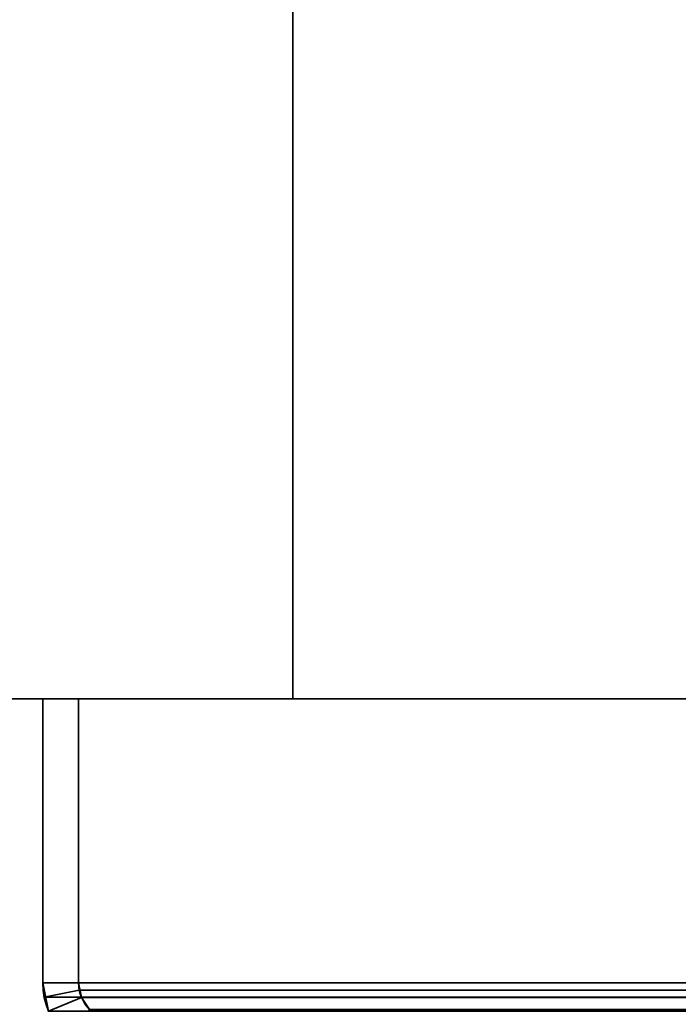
# Model space of a CAD drawing. Header units: millimetres. Extents: x -508 to 6708, y -115 to 193.
# Tile 304 of 656: x 1081 to 1109, y -23 to 18. Entities that reach past the tile are written whole.
import ezdxf

# ---------------------------------------------------------------- set-up
doc = ezdxf.new("R2010")
doc.units = ezdxf.units.MM
doc.layers.add('151', color=7, linetype='Continuous', true_color=0xffffff)

# ---------------------------------------------------------------- blocks, each defined once
blk = doc.blocks.new('UG_SURFACE_002')
at = {"layer": '151', "color": 252, "linetype": 'Continuous', "lineweight": 35}
for points in [[(942.5, -10, -7.75), (942.5, 174.4, -7.75), (1092.5, 174.4, -7.75), (1092.5, -10, -7.75)], [(2057.5, -10, 2215.25), (2057.5, 174.4, 2215.25), (942.5, 174.4, 2215.25), (942.5, -10, 2215.25)], [(1092.5, -10, 2065.25), (1092.5, 174.4, 2065.25), (1907.5, 174.4, 2065.25), (1907.5, -10, 2065.25)], [(1092.5, -10, -7.75), (1092.5, 174.4, -7.75), (1092.5, 174.4, 2065.25), (1092.5, -10, 2065.25)], [(2057.5, -10, 2215.25), (942.5, -10, 2215.25), (1092.5, -10, 2065.25), (1907.5, -10, 2065.25)], [(942.5, -10, 2215.25), (942.5, -10, -7.75), (1092.5, -10, -7.75), (1092.5, -10, 2065.25)]]:
    blk.add_3dface(points, dxfattribs=at)
blk = doc.blocks.new('UG_SURFACE_146')
at = {"layer": '151', "color": 252, "linetype": 'Continuous', "lineweight": 35}
for points in [[(1082, -10, 2075.25), (1082, -10, -7.75), (1082, -21.92, -7.75), (1082, -21.92, 2075.25)], [(1082, -10, 2075.25), (1083.5, -10, 2073.75), (1083.5, -10, -7.75), (1082, -10, -7.75)], [(1083.5, -21.92, 2073.75), (1083.5, -10, 2073.75), (1082, -10, 2075.25), (1082, -21.92, 2075.25)], [(1082, -21.92, -7.75), (1082, -10, -7.75), (1083.5, -10, -7.75), (1083.5, -21.92, -7.75)], [(1083.5, -10, 2073.75), (1083.5, -21.92, 2073.75), (1083.5, -21.92, -7.75), (1083.5, -10, -7.75)], [(1082, -21.92, -7.75), (1082.235, -23.099, -7.75), (1082.235, -23.099, 2075.016)], [(1082.235, -23.099, 2075.016), (1082.059, -22.521, 2075.191), (1082, -21.92, -7.75)], [(1082.059, -22.521, 2075.191), (1082, -21.92, 2075.25), (1082, -21.92, -7.75)], [(1082, -21.92, 2075.25), (1082.059, -22.521, 2075.191), (1083.53, -22.228, 2073.72), (1083.5, -21.92, 2073.75)], [(1083.5, -21.92, -7.75), (1083.62, -22.525, -7.75), (1082.235, -23.099, -7.75), (1082, -21.92, -7.75)], [(1082.059, -22.521, 2075.191), (1082.235, -23.099, 2075.016), (1083.62, -22.525, 2073.63), (1083.53, -22.228, 2073.72)], [(1083.5, -21.92, -7.75), (1083.53, -22.228, 2073.72), (1083.62, -22.525, 2073.63)], [(1083.5, -21.92, -7.75), (1083.5, -21.92, 2073.75), (1083.53, -22.228, 2073.72)], [(1083.62, -22.525, 2073.63), (1083.62, -22.525, -7.75), (1083.5, -21.92, -7.75)], [(1082.235, -23.099, 2075.016), (1082.902, -24.098, 2074.348), (1083.963, -23.037, 2073.287), (1083.62, -22.525, 2073.63)], [(1082.902, -24.098, -7.75), (1082.235, -23.099, -7.75), (1083.62, -22.525, -7.75), (1083.963, -23.037, -7.75)], [(1083.963, -23.037, 2073.287), (1083.963, -23.037, -7.75), (1083.62, -22.525, -7.75), (1083.62, -22.525, 2073.63)]]:
    blk.add_3dface(points, dxfattribs=at)
blk = doc.blocks.new('UG_SURFACE_147')
at = {"layer": '151', "color": 252, "linetype": 'Continuous', "lineweight": 35}
for points in [[(1082, -10, 2075.25), (1082, -10, -7.75), (1082, -21.92, -7.75), (1082, -21.92, 2075.25)], [(1082, -10, 2075.25), (1083.5, -10, 2073.75), (1083.5, -10, -7.75), (1082, -10, -7.75)], [(1083.5, -21.92, 2073.75), (1083.5, -10, 2073.75), (1082, -10, 2075.25), (1082, -21.92, 2075.25)], [(1082, -21.92, -7.75), (1082, -10, -7.75), (1083.5, -10, -7.75), (1083.5, -21.92, -7.75)], [(1083.5, -10, 2073.75), (1083.5, -21.92, 2073.75), (1083.5, -21.92, -7.75), (1083.5, -10, -7.75)], [(1082, -21.92, -7.75), (1082.235, -23.099, -7.75), (1082.235, -23.099, 2075.016)], [(1082.235, -23.099, 2075.016), (1082.059, -22.521, 2075.191), (1082, -21.92, -7.75)], [(1082.059, -22.521, 2075.191), (1082, -21.92, 2075.25), (1082, -21.92, -7.75)], [(1082, -21.92, 2075.25), (1082.059, -22.521, 2075.191), (1083.53, -22.228, 2073.72), (1083.5, -21.92, 2073.75)], [(1083.5, -21.92, -7.75), (1083.62, -22.525, -7.75), (1082.235, -23.099, -7.75), (1082, -21.92, -7.75)], [(1082.059, -22.521, 2075.191), (1082.235, -23.099, 2075.016), (1083.62, -22.525, 2073.63), (1083.53, -22.228, 2073.72)], [(1083.5, -21.92, -7.75), (1083.53, -22.228, 2073.72), (1083.62, -22.525, 2073.63)], [(1083.5, -21.92, -7.75), (1083.5, -21.92, 2073.75), (1083.53, -22.228, 2073.72)], [(1083.62, -22.525, 2073.63), (1083.62, -22.525, -7.75), (1083.5, -21.92, -7.75)], [(1082.235, -23.099, 2075.016), (1082.902, -24.098, 2074.348), (1083.963, -23.037, 2073.287), (1083.62, -22.525, 2073.63)], [(1082.902, -24.098, -7.75), (1082.235, -23.099, -7.75), (1083.62, -22.525, -7.75), (1083.963, -23.037, -7.75)], [(1083.963, -23.037, 2073.287), (1083.963, -23.037, -7.75), (1083.62, -22.525, -7.75), (1083.62, -22.525, 2073.63)]]:
    blk.add_3dface(points, dxfattribs=at)
blk = doc.blocks.new('UG_SURFACE_148')
at = {"layer": '151', "color": 252, "linetype": 'Continuous', "lineweight": 35}
for points in [[(1082, -10, 2075.25), (1918, -10, 2075.25), (1916.5, -10, 2073.75), (1083.5, -10, 2073.75)], [(1082, -10, 2075.25), (1082, -21.92, 2075.25), (1918, -21.92, 2075.25), (1918, -10, 2075.25)], [(1082, -21.92, 2075.25), (1082, -10, 2075.25), (1083.5, -10, 2073.75), (1083.5, -21.92, 2073.75)], [(1083.5, -10, 2073.75), (1916.5, -10, 2073.75), (1916.5, -21.92, 2073.75), (1083.5, -21.92, 2073.75)], [(1918, -21.92, 2075.25), (1082, -21.92, 2075.25), (1082.059, -22.521, 2075.191)], [(1083.5, -21.92, 2073.75), (1083.53, -22.228, 2073.72), (1082.059, -22.521, 2075.191), (1082, -21.92, 2075.25)], [(1917.941, -22.521, 2075.191), (1918, -21.92, 2075.25), (1082.059, -22.521, 2075.191)], [(1083.53, -22.228, 2073.72), (1083.62, -22.525, 2073.63), (1082.235, -23.099, 2075.016), (1082.059, -22.521, 2075.191)], [(1083.53, -22.228, 2073.72), (1083.5, -21.92, 2073.75), (1916.5, -21.92, 2073.75)], [(1083.53, -22.228, 2073.72), (1916.5, -21.92, 2073.75), (1916.47, -22.228, 2073.72)], [(1916.47, -22.228, 2073.72), (1916.38, -22.525, 2073.63), (1083.62, -22.525, 2073.63), (1083.53, -22.228, 2073.72)], [(1082.059, -22.521, 2075.191), (1082.235, -23.099, 2075.016), (1917.765, -23.099, 2075.016), (1917.941, -22.521, 2075.191)], [(1083.62, -22.525, 2073.63), (1083.963, -23.037, 2073.287), (1082.902, -24.098, 2074.348), (1082.235, -23.099, 2075.016)], [(1916.037, -23.037, 2073.287), (1083.963, -23.037, 2073.287), (1083.62, -22.525, 2073.63), (1916.38, -22.525, 2073.63)]]:
    blk.add_3dface(points, dxfattribs=at)

msp = doc.modelspace()

# ---------------------------------------------------------------- linework, layer by layer
at = {"layer": '151', "color": 253, "linetype": 'Continuous', "lineweight": -3}
for p, q in [((1092.5, -10, 2065.25), (1092.5, 174.4, 2065.25)), ((1092.5, 174.4, -7.75), (1092.5, -10, -7.75)), ((942.5, -10, 2215.25), (2057.5, -10, 2215.25)), ((942.5, -10, -7.75), (1092.5, -10, -7.75)), ((1082, -10, 2075.25), (1082, -21.92, 2075.25)), ((1082, -10, 2075.25), (1082, -21.92, 2075.25)), ((1082, -21.92, -7.75), (1082, -10, -7.75)), ((1082, -10, 2075.25), (1083.5, -10, 2073.75)), ((1082, -10, 2075.25), (1082, -10, -7.75)), ((1082, -10, -7.75), (1083.5, -10, -7.75)), ((1918, -10, 2075.25), (1082, -10, 2075.25)), ((1082, -10, 2075.25), (1083.5, -10, 2073.75)), ((1082, -10, 2075.25), (1082, -21.92, 2075.25)), ((1082, -10, 2075.25), (1082, -10, -7.75)), ((1082, -21.92, -7.75), (1082, -10, -7.75)), ((1082, -10, 2075.25), (1083.5, -10, 2073.75)), ((1082, -10, -7.75), (1083.5, -10, -7.75)), ((1083.5, -10, 2073.75), (1083.5, -21.92, 2073.75)), ((1916.5, -10, 2073.75), (1083.5, -10, 2073.75)), ((1083.5, -10, 2073.75), (1083.5, -21.92, 2073.75)), ((1083.5, -10, 2073.75), (1083.5, -10, -7.75)), ((1083.5, -21.92, -7.75), (1083.5, -10, -7.75)), ((1083.5, -21.92, -7.75), (1083.5, -10, -7.75)), ((1083.5, -10, 2073.75), (1083.5, -21.92, 2073.75)), ((1083.5, -10, 2073.75), (1083.5, -10, -7.75)), ((1907.5, -10, 2065.25), (1092.5, -10, 2065.25)), ((1092.5, -10, 2065.25), (1092.5, -10, -7.75)), ((1082, -21.92, 2075.25), (1082, -21.92, -7.75)), ((1918, -21.92, 2075.25), (1082, -21.92, 2075.25)), ((1082, -21.92, 2075.25), (1082, -21.92, -7.75)), ((1083.5, -21.92, 2073.75), (1083.5, -21.92, -7.75)), ((1083.5, -21.92, 2073.75), (1083.5, -21.92, -7.75)), ((1916.5, -21.92, 2073.75), (1083.5, -21.92, 2073.75))]:
    msp.add_line(p, q, dxfattribs=at)
at = {"layer": '151', "color": 253, "linetype": 'Continuous', "lineweight": -3, "extrusion": (0, 0, -1)}
for radius in [3.08, 3.08, 1.58, 1.58]:
    msp.add_arc((-1085.08, -21.92, 7.75), radius, 270, 0, dxfattribs=at)
at = {"layer": '151', "color": 253, "linetype": 'Continuous', "lineweight": -3, "extrusion": (0.707107, 6.12323e-17, 0.707107)}
for major_axis in [(-3.08, 0, 3.08), (-3.08, 0, 3.08), (-3.08, 0, 3.08), (-1.58, 0, 1.58), (-1.58, 0, 1.58), (-1.58, 0, 1.58)]:
    msp.add_ellipse((1085.08, -21.92, 2072.17), major_axis=major_axis, ratio=0.707107, start_param=0, end_param=1.570796, dxfattribs=at)

# ---------------------------------------------------------------- block references
at = {"layer": '151', "color": 253, "linetype": 'Continuous', "lineweight": -3}
for name in ['UG_SURFACE_002', 'UG_SURFACE_146', 'UG_SURFACE_147', 'UG_SURFACE_148']:
    msp.add_blockref(name, (0, 0), dxfattribs=at)

doc.saveas('drawing.dxf')
